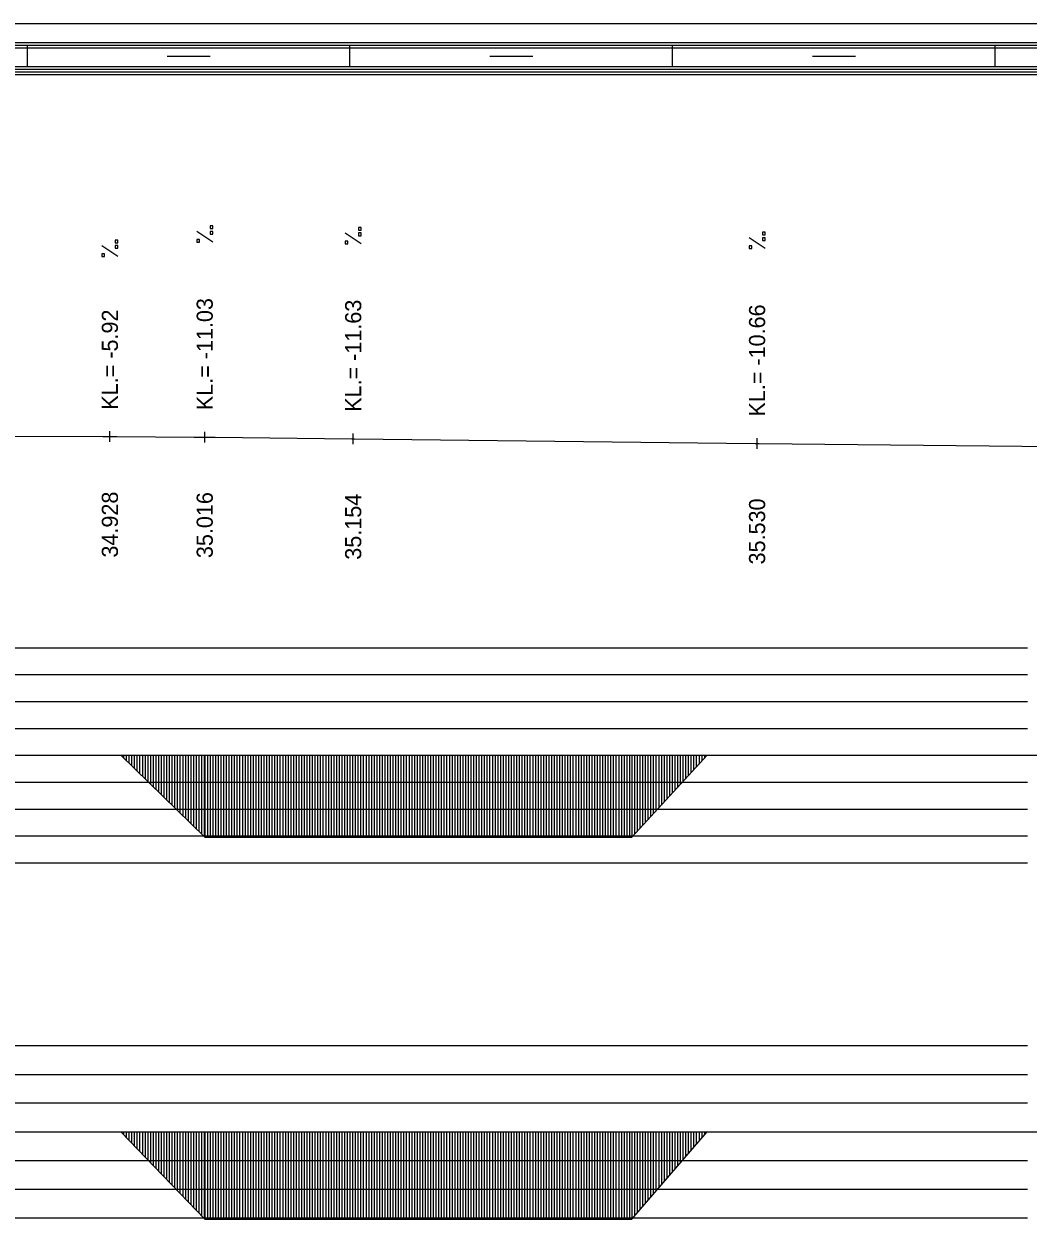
# Model space of a CAD drawing. Extents: x 2 to 10148, y 0 to 380.
# Drawn here: x 3784.7 to 3878.1, y 268.9 to 380 of the extents above; entities that cross this region are included whole.
import ezdxf

# ---------------------------------------------------------------- set-up
doc = ezdxf.new("R2010")
doc.units = 0
for name, color, linetype in [('NIVELETA_CARA', 7, 'Continuous'), ('NIVELETA_TEXT', 7, 'Continuous'), ('RAM', 7, 'Continuous'), ('ZRYCHL_CARA', 7, 'Continuous'), ('ZRYCHL_CARA_C', 7, 'Continuous'), ('ZRYCHL_RASTR', 7, 'Continuous')]:
    doc.layers.add(name, color=color, linetype=linetype)

msp = doc.modelspace()

# ---------------------------------------------------------------- linework, layer by layer
at = {"layer": 'NIVELETA_CARA'}
for p, q in [((3779.52, 341.67), (3792.02, 341.63)), ((3792.02, 341.63), (3792.67, 341.63)), ((3792.67, 341.13), (3792.67, 342.13)), ((3792.67, 341.63), (3793.32, 341.63)), ((3793.32, 341.63), (3800.52, 341.59)), ((3800.52, 341.59), (3801.49, 341.58)), ((3801.49, 341.08), (3801.49, 342.08)), ((3801.49, 341.58), (3802.46, 341.57)), ((3802.46, 341.57), (3815.18, 341.43)), ((3815.18, 341.43), (3815.3, 341.43)), ((3815.3, 340.93), (3815.3, 341.93)), ((3815.3, 341.43), (3815.42, 341.43)), ((3815.42, 341.43), (3852.67, 340.99)), ((3852.86, 340.49), (3852.86, 341.49)), ((3852.67, 340.99), (3852.86, 340.99)), ((3852.86, 340.99), (3853.05, 340.99)), ((3853.05, 340.99), (3907.94, 340.4))]:
    msp.add_line(p, q, dxfattribs=at)
at = {"layer": 'NIVELETA_TEXT'}
for p, q in [((3802.24, 361.22), (3801.99, 361.22)), ((3801.99, 361.22), (3801.99, 360.98)), ((3802.24, 360.98), (3802.24, 361.22)), ((3802.24, 359.71), (3800.75, 360.7)), ((3801.99, 360.98), (3802.24, 360.98)), ((3801.99, 360.98), (3802, 360.98)), ((3802.24, 360.71), (3801.99, 360.71)), ((3801.99, 360.71), (3801.99, 360.47)), ((3801.99, 360.47), (3802, 360.46)), ((3801.99, 360.46), (3802.24, 360.46)), ((3802.24, 360.46), (3802.24, 360.71)), ((3816.04, 359.55), (3814.55, 360.54)), ((3816.05, 361.07), (3815.8, 361.07)), ((3815.8, 361.07), (3815.8, 360.83)), ((3815.8, 360.83), (3815.8, 360.82)), ((3815.8, 360.82), (3816.05, 360.82)), ((3816.05, 360.56), (3815.8, 360.56)), ((3815.8, 360.56), (3815.8, 360.32)), ((3815.8, 360.32), (3815.8, 360.31)), ((3815.8, 360.31), (3816.05, 360.31)), ((3816.05, 360.82), (3816.05, 361.07)), ((3816.05, 360.31), (3816.05, 360.56)), ((3853.61, 359.12), (3852.11, 360.11)), ((3853.61, 360.63), (3853.36, 360.63)), ((3853.36, 360.63), (3853.36, 360.39)), ((3853.36, 360.39), (3853.61, 360.39)), ((3853.36, 360.39), (3853.36, 360.39)), ((3853.61, 360.12), (3853.36, 360.12)), ((3853.36, 360.12), (3853.36, 359.88)), ((3853.61, 360.39), (3853.61, 360.63)), ((3853.61, 359.87), (3853.61, 360.12)), ((3793.42, 358.38), (3791.92, 359.37)), ((3793.42, 359.9), (3793.17, 359.9)), ((3793.17, 359.9), (3793.17, 359.66)), ((3793.17, 359.66), (3793.18, 359.65)), ((3793.17, 359.65), (3793.42, 359.65)), ((3793.42, 359.39), (3793.17, 359.39)), ((3793.17, 359.39), (3793.17, 359.15)), ((3793.17, 359.15), (3793.18, 359.14)), ((3793.17, 359.14), (3793.42, 359.14)), ((3793.42, 359.65), (3793.42, 359.9)), ((3793.42, 359.14), (3793.42, 359.39)), ((3800.99, 359.95), (3800.75, 359.95)), ((3800.75, 359.95), (3800.75, 359.71)), ((3800.75, 359.71), (3800.99, 359.71)), ((3800.75, 359.71), (3800.75, 359.71)), ((3800.99, 359.71), (3800.99, 359.95)), ((3814.8, 359.8), (3814.55, 359.8)), ((3814.55, 359.8), (3814.55, 359.56)), ((3814.55, 359.56), (3814.56, 359.55)), ((3814.55, 359.55), (3814.8, 359.55)), ((3814.8, 359.55), (3814.8, 359.8)), ((3852.36, 359.37), (3852.11, 359.37)), ((3852.11, 359.37), (3852.11, 359.12)), ((3852.11, 359.12), (3852.36, 359.12)), ((3852.11, 359.12), (3852.12, 359.12)), ((3852.36, 359.12), (3852.36, 359.37)), ((3853.36, 359.88), (3853.36, 359.87)), ((3853.36, 359.87), (3853.61, 359.87)), ((3792.17, 358.63), (3791.92, 358.63)), ((3791.92, 358.63), (3791.92, 358.39)), ((3791.92, 358.39), (3791.93, 358.38)), ((3791.92, 358.38), (3792.17, 358.38)), ((3792.17, 358.38), (3792.17, 358.63))]:
    msp.add_line(p, q, dxfattribs=at)
at = {"layer": 'RAM'}
for p, q in [((4045.76, 380), (3155.54, 380)), ((4045.76, 378.25), (3155.54, 378.25)), ((4045.76, 378), (3155.54, 378)), ((3785, 376), (3785, 378)), ((3815, 376), (3815, 378)), ((3845, 376), (3845, 378)), ((3875, 376), (3875, 378)), ((4045.76, 377.75), (3155.54, 377.75)), ((3798, 377), (3802, 377)), ((3828, 377), (3832, 377)), ((3858, 377), (3862, 377)), ((4045.76, 376), (3155.54, 376)), ((4045.76, 375.75), (3155.54, 375.75)), ((4045.76, 375.5), (3155.54, 375.5)), ((4045.76, 375.25), (3155.54, 375.25))]:
    msp.add_line(p, q, dxfattribs=at)
at = {"layer": 'ZRYCHL_CARA'}
for p, q in [((3155.54, 277), (4045.76, 277)), ((3793.69, 277), (3801.49, 268.87)), ((3793.94, 277), (3793.94, 276.74)), ((3794.19, 277), (3794.19, 276.48)), ((3794.44, 277), (3794.44, 276.22)), ((3794.69, 277), (3794.69, 275.96)), ((3794.94, 277), (3794.94, 275.7)), ((3795.19, 277), (3795.19, 275.44)), ((3795.44, 277), (3795.44, 275.18)), ((3795.69, 277), (3795.69, 274.92)), ((3795.94, 277), (3795.94, 274.66)), ((3796.19, 277), (3796.19, 274.4)), ((3796.44, 277), (3796.44, 274.13)), ((3796.69, 277), (3796.69, 273.87)), ((3796.94, 277), (3796.94, 273.61)), ((3797.19, 277), (3797.19, 273.35)), ((3797.44, 277), (3797.44, 273.09)), ((3797.69, 277), (3797.69, 272.83)), ((3797.94, 277), (3797.94, 272.57)), ((3798.19, 277), (3798.19, 272.31)), ((3798.44, 277), (3798.44, 272.05)), ((3798.69, 277), (3798.69, 271.79)), ((3798.94, 277), (3798.94, 271.53)), ((3799.19, 277), (3799.19, 271.27)), ((3799.44, 277), (3799.44, 271.01)), ((3799.69, 277), (3799.69, 270.75)), ((3799.94, 277), (3799.94, 270.49)), ((3800.19, 277), (3800.19, 270.23)), ((3800.44, 277), (3800.44, 269.97)), ((3800.69, 277), (3800.69, 269.71)), ((3800.94, 277), (3800.94, 269.45)), ((3801.19, 277), (3801.19, 269.19)), ((3801.44, 277), (3801.44, 268.93)), ((3801.49, 277), (3801.49, 268.87)), ((3801.74, 277), (3801.74, 268.87)), ((3801.99, 277), (3801.99, 268.87)), ((3802.24, 277), (3802.24, 268.87)), ((3802.49, 277), (3802.49, 268.87)), ((3802.74, 277), (3802.74, 268.87)), ((3802.99, 277), (3802.99, 268.87)), ((3803.24, 277), (3803.24, 268.87)), ((3803.49, 277), (3803.49, 268.87)), ((3803.74, 277), (3803.74, 268.87)), ((3803.99, 277), (3803.99, 268.87)), ((3804.24, 277), (3804.24, 268.87)), ((3804.49, 277), (3804.49, 268.87)), ((3804.74, 277), (3804.74, 268.87)), ((3804.99, 277), (3804.99, 268.87)), ((3805.24, 277), (3805.24, 268.87)), ((3805.49, 277), (3805.49, 268.87)), ((3805.74, 277), (3805.74, 268.87)), ((3805.99, 277), (3805.99, 268.87)), ((3806.24, 277), (3806.24, 268.87)), ((3806.49, 277), (3806.49, 268.87)), ((3806.74, 277), (3806.74, 268.87)), ((3806.99, 277), (3806.99, 268.87)), ((3807.24, 277), (3807.24, 268.87)), ((3807.49, 277), (3807.49, 268.87)), ((3807.74, 277), (3807.74, 268.87)), ((3807.99, 277), (3807.99, 268.87)), ((3808.24, 277), (3808.24, 268.87)), ((3808.49, 277), (3808.49, 268.87)), ((3808.74, 277), (3808.74, 268.87)), ((3808.99, 277), (3808.99, 268.87)), ((3809.24, 277), (3809.24, 268.87)), ((3809.49, 277), (3809.49, 268.87)), ((3809.74, 277), (3809.74, 268.87)), ((3809.99, 277), (3809.99, 268.87)), ((3810.24, 277), (3810.24, 268.87)), ((3810.49, 277), (3810.49, 268.87)), ((3810.74, 277), (3810.74, 268.87)), ((3810.99, 277), (3810.99, 268.87)), ((3811.24, 277), (3811.24, 268.87)), ((3811.49, 277), (3811.49, 268.87)), ((3811.74, 277), (3811.74, 268.87)), ((3811.99, 277), (3811.99, 268.87)), ((3812.24, 277), (3812.24, 268.87)), ((3812.49, 277), (3812.49, 268.87)), ((3812.74, 277), (3812.74, 268.87)), ((3812.99, 277), (3812.99, 268.87)), ((3813.24, 277), (3813.24, 268.87)), ((3813.49, 277), (3813.49, 268.87)), ((3813.74, 277), (3813.74, 268.87)), ((3813.99, 277), (3813.99, 268.87)), ((3814.24, 277), (3814.24, 268.87)), ((3814.49, 277), (3814.49, 268.87)), ((3814.74, 277), (3814.74, 268.87)), ((3814.99, 277), (3814.99, 268.87)), ((3815.24, 277), (3815.24, 268.87)), ((3815.49, 277), (3815.49, 268.87)), ((3815.74, 277), (3815.74, 268.87)), ((3815.99, 277), (3815.99, 268.87)), ((3816.24, 277), (3816.24, 268.87)), ((3816.49, 277), (3816.49, 268.87)), ((3816.74, 277), (3816.74, 268.87)), ((3816.99, 277), (3816.99, 268.87)), ((3817.24, 277), (3817.24, 268.87)), ((3817.49, 277), (3817.49, 268.87)), ((3817.74, 277), (3817.74, 268.87)), ((3817.99, 277), (3817.99, 268.87)), ((3818.24, 277), (3818.24, 268.87)), ((3818.49, 277), (3818.49, 268.87)), ((3818.74, 277), (3818.74, 268.87)), ((3818.99, 277), (3818.99, 268.87)), ((3819.24, 277), (3819.24, 268.87)), ((3819.49, 277), (3819.49, 268.87)), ((3819.74, 277), (3819.74, 268.87)), ((3819.99, 277), (3819.99, 268.87)), ((3820.24, 277), (3820.24, 268.87)), ((3820.49, 277), (3820.49, 268.87)), ((3820.74, 277), (3820.74, 268.87)), ((3820.99, 277), (3820.99, 268.87)), ((3821.24, 277), (3821.24, 268.87)), ((3821.49, 277), (3821.49, 268.87)), ((3821.74, 277), (3821.74, 268.87)), ((3821.99, 277), (3821.99, 268.87)), ((3822.24, 277), (3822.24, 268.87)), ((3822.49, 277), (3822.49, 268.87)), ((3822.74, 277), (3822.74, 268.87)), ((3822.99, 277), (3822.99, 268.87)), ((3823.24, 277), (3823.24, 268.87)), ((3823.49, 277), (3823.49, 268.87)), ((3823.74, 277), (3823.74, 268.87)), ((3823.99, 277), (3823.99, 268.87)), ((3824.24, 277), (3824.24, 268.87)), ((3824.49, 277), (3824.49, 268.87)), ((3824.74, 277), (3824.74, 268.87)), ((3824.99, 277), (3824.99, 268.87)), ((3825.24, 277), (3825.24, 268.87)), ((3825.49, 277), (3825.49, 268.87)), ((3825.74, 277), (3825.74, 268.87)), ((3825.99, 277), (3825.99, 268.87)), ((3826.24, 277), (3826.24, 268.87)), ((3826.49, 277), (3826.49, 268.87)), ((3826.74, 277), (3826.74, 268.87)), ((3826.99, 277), (3826.99, 268.87)), ((3827.24, 277), (3827.24, 268.87)), ((3827.49, 277), (3827.49, 268.87)), ((3827.74, 277), (3827.74, 268.87)), ((3827.99, 277), (3827.99, 268.87)), ((3828.24, 277), (3828.24, 268.87)), ((3828.49, 277), (3828.49, 268.87)), ((3828.74, 277), (3828.74, 268.87)), ((3828.99, 277), (3828.99, 268.87)), ((3829.24, 277), (3829.24, 268.87)), ((3829.49, 277), (3829.49, 268.87)), ((3829.74, 277), (3829.74, 268.87)), ((3829.99, 277), (3829.99, 268.87)), ((3830.24, 277), (3830.24, 268.87)), ((3830.49, 277), (3830.49, 268.87)), ((3830.74, 277), (3830.74, 268.87)), ((3830.99, 277), (3830.99, 268.87)), ((3831.24, 277), (3831.24, 268.87)), ((3831.49, 277), (3831.49, 268.87)), ((3831.74, 277), (3831.74, 268.87)), ((3831.99, 277), (3831.99, 268.87)), ((3832.24, 277), (3832.24, 268.87)), ((3832.49, 277), (3832.49, 268.87)), ((3832.74, 277), (3832.74, 268.87)), ((3832.99, 277), (3832.99, 268.87)), ((3833.24, 277), (3833.24, 268.87)), ((3833.49, 277), (3833.49, 268.87)), ((3833.74, 277), (3833.74, 268.87)), ((3833.99, 277), (3833.99, 268.87)), ((3834.24, 277), (3834.24, 268.87)), ((3834.49, 277), (3834.49, 268.87)), ((3834.74, 277), (3834.74, 268.87)), ((3834.99, 277), (3834.99, 268.87)), ((3835.24, 277), (3835.24, 268.87)), ((3835.49, 277), (3835.49, 268.87)), ((3835.74, 277), (3835.74, 268.87)), ((3835.99, 277), (3835.99, 268.87)), ((3836.24, 277), (3836.24, 268.87)), ((3836.49, 277), (3836.49, 268.87)), ((3836.74, 277), (3836.74, 268.87)), ((3836.99, 277), (3836.99, 268.87)), ((3837.24, 277), (3837.24, 268.87)), ((3837.49, 277), (3837.49, 268.87)), ((3837.74, 277), (3837.74, 268.87)), ((3837.99, 277), (3837.99, 268.87)), ((3838.24, 277), (3838.24, 268.87)), ((3838.49, 277), (3838.49, 268.87)), ((3838.74, 277), (3838.74, 268.87)), ((3838.99, 277), (3838.99, 268.87)), ((3839.24, 277), (3839.24, 268.87)), ((3839.49, 277), (3839.49, 268.87)), ((3839.74, 277), (3839.74, 268.87)), ((3839.99, 277), (3839.99, 268.87)), ((3840.24, 277), (3840.24, 268.87)), ((3840.49, 277), (3840.49, 268.87)), ((3840.74, 277), (3840.74, 268.87)), ((3840.99, 277), (3840.99, 268.87)), ((3841.21, 277), (3841.21, 268.87)), ((3841.21, 268.87), (3848.21, 277)), ((3841.46, 277), (3841.46, 269.16)), ((3841.71, 277), (3841.71, 269.45)), ((3841.96, 277), (3841.96, 269.74)), ((3842.21, 277), (3842.21, 270.03)), ((3842.46, 277), (3842.46, 270.32)), ((3842.71, 277), (3842.71, 270.61)), ((3842.96, 277), (3842.96, 270.91)), ((3843.21, 277), (3843.21, 271.2)), ((3843.46, 277), (3843.46, 271.49)), ((3843.71, 277), (3843.71, 271.78)), ((3843.96, 277), (3843.96, 272.07)), ((3844.21, 277), (3844.21, 272.36)), ((3844.46, 277), (3844.46, 272.65)), ((3844.71, 277), (3844.71, 272.94)), ((3844.96, 277), (3844.96, 273.23)), ((3845.21, 277), (3845.21, 273.52)), ((3845.46, 277), (3845.46, 273.81)), ((3845.71, 277), (3845.71, 274.1)), ((3845.96, 277), (3845.96, 274.39)), ((3846.21, 277), (3846.21, 274.68)), ((3846.46, 277), (3846.46, 274.97)), ((3846.71, 277), (3846.71, 275.26)), ((3846.96, 277), (3846.96, 275.55)), ((3847.21, 277), (3847.21, 275.84)), ((3847.46, 277), (3847.46, 276.13)), ((3847.71, 277), (3847.71, 276.42)), ((3847.96, 277), (3847.96, 276.71)), ((3801.49, 268.87), (3841.21, 268.87))]:
    msp.add_line(p, q, dxfattribs=at)
at = {"layer": 'ZRYCHL_CARA_C'}
for p, q in [((3155.54, 312), (4045.76, 312)), ((3793.69, 312), (3801.49, 304.38)), ((3793.94, 312), (3793.94, 311.76)), ((3794.19, 312), (3794.19, 311.51)), ((3794.44, 312), (3794.44, 311.27)), ((3794.69, 312), (3794.69, 311.02)), ((3794.94, 312), (3794.94, 310.78)), ((3795.19, 312), (3795.19, 310.53)), ((3795.44, 312), (3795.44, 310.29)), ((3795.69, 312), (3795.69, 310.05)), ((3795.94, 312), (3795.94, 309.8)), ((3796.19, 312), (3796.19, 309.56)), ((3796.44, 312), (3796.44, 309.31)), ((3796.69, 312), (3796.69, 309.07)), ((3796.94, 312), (3796.94, 308.83)), ((3797.19, 312), (3797.19, 308.58)), ((3797.44, 312), (3797.44, 308.34)), ((3797.69, 312), (3797.69, 308.09)), ((3797.94, 312), (3797.94, 307.85)), ((3798.19, 312), (3798.19, 307.6)), ((3798.44, 312), (3798.44, 307.36)), ((3798.69, 312), (3798.69, 307.12)), ((3798.94, 312), (3798.94, 306.87)), ((3799.19, 312), (3799.19, 306.63)), ((3799.44, 312), (3799.44, 306.38)), ((3799.69, 312), (3799.69, 306.14)), ((3799.94, 312), (3799.94, 305.9)), ((3800.19, 312), (3800.19, 305.65)), ((3800.44, 312), (3800.44, 305.41)), ((3800.69, 312), (3800.69, 305.16)), ((3800.94, 312), (3800.94, 304.92)), ((3801.19, 312), (3801.19, 304.67)), ((3801.44, 312), (3801.44, 304.43)), ((3801.49, 312), (3801.49, 304.38)), ((3801.74, 312), (3801.74, 304.38)), ((3801.99, 312), (3801.99, 304.38)), ((3802.24, 312), (3802.24, 304.38)), ((3802.49, 312), (3802.49, 304.38)), ((3802.74, 312), (3802.74, 304.38)), ((3802.99, 312), (3802.99, 304.38)), ((3803.24, 312), (3803.24, 304.38)), ((3803.49, 312), (3803.49, 304.38)), ((3803.74, 312), (3803.74, 304.38)), ((3803.99, 312), (3803.99, 304.38)), ((3804.24, 312), (3804.24, 304.38)), ((3804.49, 312), (3804.49, 304.38)), ((3804.74, 312), (3804.74, 304.38)), ((3804.99, 312), (3804.99, 304.38)), ((3805.24, 312), (3805.24, 304.38)), ((3805.49, 312), (3805.49, 304.38)), ((3805.74, 312), (3805.74, 304.38)), ((3805.99, 312), (3805.99, 304.38)), ((3806.24, 312), (3806.24, 304.38)), ((3806.49, 312), (3806.49, 304.38)), ((3806.74, 312), (3806.74, 304.38)), ((3806.99, 312), (3806.99, 304.38)), ((3807.24, 312), (3807.24, 304.38)), ((3807.49, 312), (3807.49, 304.38)), ((3807.74, 312), (3807.74, 304.38)), ((3807.99, 312), (3807.99, 304.38)), ((3808.24, 312), (3808.24, 304.38)), ((3808.49, 312), (3808.49, 304.38)), ((3808.74, 312), (3808.74, 304.38)), ((3808.99, 312), (3808.99, 304.38)), ((3809.24, 312), (3809.24, 304.38)), ((3809.49, 312), (3809.49, 304.38)), ((3809.74, 312), (3809.74, 304.38)), ((3809.99, 312), (3809.99, 304.38)), ((3810.24, 312), (3810.24, 304.38)), ((3810.49, 312), (3810.49, 304.38)), ((3810.74, 312), (3810.74, 304.38)), ((3810.99, 312), (3810.99, 304.38)), ((3811.24, 312), (3811.24, 304.38)), ((3811.49, 312), (3811.49, 304.38)), ((3811.74, 312), (3811.74, 304.38)), ((3811.99, 312), (3811.99, 304.38)), ((3812.24, 312), (3812.24, 304.38)), ((3812.49, 312), (3812.49, 304.38)), ((3812.74, 312), (3812.74, 304.38)), ((3812.99, 312), (3812.99, 304.38)), ((3813.24, 312), (3813.24, 304.38)), ((3813.49, 312), (3813.49, 304.38)), ((3813.74, 312), (3813.74, 304.38)), ((3813.99, 312), (3813.99, 304.38)), ((3814.24, 312), (3814.24, 304.38)), ((3814.49, 312), (3814.49, 304.38)), ((3814.74, 312), (3814.74, 304.38)), ((3814.99, 312), (3814.99, 304.38)), ((3815.24, 312), (3815.24, 304.38)), ((3815.49, 312), (3815.49, 304.38)), ((3815.74, 312), (3815.74, 304.38)), ((3815.99, 312), (3815.99, 304.38)), ((3816.24, 312), (3816.24, 304.38)), ((3816.49, 312), (3816.49, 304.38)), ((3816.74, 312), (3816.74, 304.38)), ((3816.99, 312), (3816.99, 304.38)), ((3817.24, 312), (3817.24, 304.38)), ((3817.49, 312), (3817.49, 304.38)), ((3817.74, 312), (3817.74, 304.38)), ((3817.99, 312), (3817.99, 304.38)), ((3818.24, 312), (3818.24, 304.38)), ((3818.49, 312), (3818.49, 304.38)), ((3818.74, 312), (3818.74, 304.38)), ((3818.99, 312), (3818.99, 304.38)), ((3819.24, 312), (3819.24, 304.38)), ((3819.49, 312), (3819.49, 304.38)), ((3819.74, 312), (3819.74, 304.38)), ((3819.99, 312), (3819.99, 304.38)), ((3820.24, 312), (3820.24, 304.38)), ((3820.49, 312), (3820.49, 304.38)), ((3820.74, 312), (3820.74, 304.38)), ((3820.99, 312), (3820.99, 304.38)), ((3821.24, 312), (3821.24, 304.38)), ((3821.49, 312), (3821.49, 304.38)), ((3821.74, 312), (3821.74, 304.38)), ((3821.99, 312), (3821.99, 304.38)), ((3822.24, 312), (3822.24, 304.38)), ((3822.49, 312), (3822.49, 304.38)), ((3822.74, 312), (3822.74, 304.38)), ((3822.99, 312), (3822.99, 304.38)), ((3823.24, 312), (3823.24, 304.38)), ((3823.49, 312), (3823.49, 304.38)), ((3823.74, 312), (3823.74, 304.38)), ((3823.99, 312), (3823.99, 304.38)), ((3824.24, 312), (3824.24, 304.38)), ((3824.49, 312), (3824.49, 304.38)), ((3824.74, 312), (3824.74, 304.38)), ((3824.99, 312), (3824.99, 304.38)), ((3825.24, 312), (3825.24, 304.38)), ((3825.49, 312), (3825.49, 304.38)), ((3825.74, 312), (3825.74, 304.38)), ((3825.99, 312), (3825.99, 304.38)), ((3826.24, 312), (3826.24, 304.38)), ((3826.49, 312), (3826.49, 304.38)), ((3826.74, 312), (3826.74, 304.38)), ((3826.99, 312), (3826.99, 304.38)), ((3827.24, 312), (3827.24, 304.38)), ((3827.49, 312), (3827.49, 304.38)), ((3827.74, 312), (3827.74, 304.38)), ((3827.99, 312), (3827.99, 304.38)), ((3828.24, 312), (3828.24, 304.38)), ((3828.49, 312), (3828.49, 304.38)), ((3828.74, 312), (3828.74, 304.38)), ((3828.99, 312), (3828.99, 304.38)), ((3829.24, 312), (3829.24, 304.38)), ((3829.49, 312), (3829.49, 304.38)), ((3829.74, 312), (3829.74, 304.38)), ((3829.99, 312), (3829.99, 304.38)), ((3830.24, 312), (3830.24, 304.38)), ((3830.49, 312), (3830.49, 304.38)), ((3830.74, 312), (3830.74, 304.38)), ((3830.99, 312), (3830.99, 304.38)), ((3831.24, 312), (3831.24, 304.38)), ((3831.49, 312), (3831.49, 304.38)), ((3831.74, 312), (3831.74, 304.38)), ((3831.99, 312), (3831.99, 304.38)), ((3832.24, 312), (3832.24, 304.38)), ((3832.49, 312), (3832.49, 304.38)), ((3832.74, 312), (3832.74, 304.38)), ((3832.99, 312), (3832.99, 304.38)), ((3833.24, 312), (3833.24, 304.38)), ((3833.49, 312), (3833.49, 304.38)), ((3833.74, 312), (3833.74, 304.38)), ((3833.99, 312), (3833.99, 304.38)), ((3834.24, 312), (3834.24, 304.38)), ((3834.49, 312), (3834.49, 304.38)), ((3834.74, 312), (3834.74, 304.38)), ((3834.99, 312), (3834.99, 304.38)), ((3835.24, 312), (3835.24, 304.38)), ((3835.49, 312), (3835.49, 304.38)), ((3835.74, 312), (3835.74, 304.38)), ((3835.99, 312), (3835.99, 304.38)), ((3836.24, 312), (3836.24, 304.38)), ((3836.49, 312), (3836.49, 304.38)), ((3836.74, 312), (3836.74, 304.38)), ((3836.99, 312), (3836.99, 304.38)), ((3837.24, 312), (3837.24, 304.38)), ((3837.49, 312), (3837.49, 304.38)), ((3837.74, 312), (3837.74, 304.38)), ((3837.99, 312), (3837.99, 304.38)), ((3838.24, 312), (3838.24, 304.38)), ((3838.49, 312), (3838.49, 304.38)), ((3838.74, 312), (3838.74, 304.38)), ((3838.99, 312), (3838.99, 304.38)), ((3839.24, 312), (3839.24, 304.38)), ((3839.49, 312), (3839.49, 304.38)), ((3839.74, 312), (3839.74, 304.38)), ((3839.99, 312), (3839.99, 304.38)), ((3840.24, 312), (3840.24, 304.38)), ((3840.49, 312), (3840.49, 304.38)), ((3840.74, 312), (3840.74, 304.38)), ((3840.99, 312), (3840.99, 304.38)), ((3841.21, 312), (3841.21, 304.38)), ((3841.21, 304.38), (3848.21, 312)), ((3841.46, 312), (3841.46, 304.65)), ((3841.71, 312), (3841.71, 304.93)), ((3841.96, 312), (3841.96, 305.2)), ((3842.21, 312), (3842.21, 305.47)), ((3842.46, 312), (3842.46, 305.74)), ((3842.71, 312), (3842.71, 306.01)), ((3842.96, 312), (3842.96, 306.29)), ((3843.21, 312), (3843.21, 306.56)), ((3843.46, 312), (3843.46, 306.83)), ((3843.71, 312), (3843.71, 307.1)), ((3843.96, 312), (3843.96, 307.37)), ((3844.21, 312), (3844.21, 307.65)), ((3844.46, 312), (3844.46, 307.92)), ((3844.71, 312), (3844.71, 308.19)), ((3844.96, 312), (3844.96, 308.46)), ((3845.21, 312), (3845.21, 308.73)), ((3845.46, 312), (3845.46, 309.01)), ((3845.71, 312), (3845.71, 309.28)), ((3845.96, 312), (3845.96, 309.55)), ((3846.21, 312), (3846.21, 309.82)), ((3846.46, 312), (3846.46, 310.1)), ((3846.71, 312), (3846.71, 310.37)), ((3846.96, 312), (3846.96, 310.64)), ((3847.21, 312), (3847.21, 310.91)), ((3847.46, 312), (3847.46, 311.18)), ((3847.71, 312), (3847.71, 311.46)), ((3847.96, 312), (3847.96, 311.73)), ((3801.49, 304.38), (3841.21, 304.38))]:
    msp.add_line(p, q, dxfattribs=at)
at = {"layer": 'ZRYCHL_RASTR'}
for p, q in [((3682, 322), (3878, 322)), ((3682, 319.5), (3878, 319.5)), ((3682, 317), (3878, 317)), ((3682, 314.5), (3878, 314.5)), ((3682, 309.5), (3878, 309.5)), ((3682, 307), (3878, 307)), ((3682, 304.5), (3878, 304.5)), ((3682, 302), (3878, 302)), ((3682, 285), (3878, 285)), ((3682, 282.33), (3878, 282.33)), ((3682, 279.67), (3878, 279.67)), ((3682, 274.33), (3878, 274.33)), ((3682, 271.67), (3878, 271.67)), ((3682, 269), (3878, 269))]:
    msp.add_line(p, q, dxfattribs=at)

# ---------------------------------------------------------------- texts
at = {"layer": 'NIVELETA_TEXT'}
for s, p in [('KL.= -11.03', (3802.24, 344.08)), ('KL.= -11.63', (3816.05, 343.93)), ('KL.= -10.66', (3853.61, 343.49)), ('KL.= -5.92', (3793.42, 344.13)), ('34.928', (3793.42, 330.38)), ('35.016', (3802.24, 330.33)), ('35.154', (3816.05, 330.18)), ('35.530', (3853.61, 329.74))]:
    msp.add_text(s, height=1.5, rotation=90, dxfattribs=at).set_placement(p)

doc.saveas('drawing.dxf')
